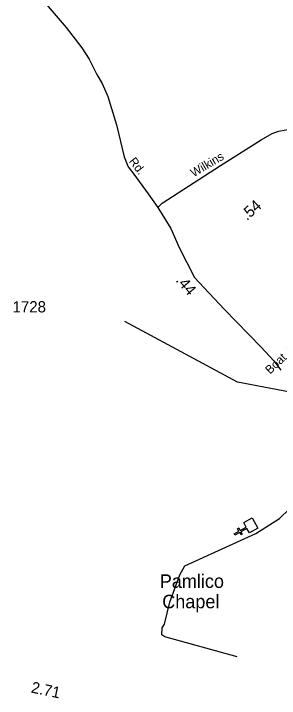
# Model space of a CAD drawing. Extents: x 2532689 to 2764727, y 536648 to 732970.
# Drawn here: x 2710463 to 2713417, y 608699 to 616304 of the extents above; entities that cross this region are included whole.
import ezdxf

# ---------------------------------------------------------------- set-up
doc = ezdxf.new("R2010")
doc.units = 0
for name, color, linetype in [('Exist Cultural Church CELL', 7, 'Continuous'), ('Exist Cultural Church Label', 7, 'Continuous'), ('Exist Hydrographic Creek Single Shore', 7, 'Continuous'), ('Exist Road Secondary Mileage Hundredths English Label', 7, 'Continuous'), ('Exist Road Secondary Type 51 Attributed', 7, 'Continuous'), ('Exist Road Secondary Type 51 Label', 7, 'Continuous'), ('Exist Road Secondary Type 51 Number Label', 7, 'Continuous')]:
    doc.layers.add(name, color=color, linetype=linetype)

msp = doc.modelspace()

# ---------------------------------------------------------------- linework, layer by layer
at = {"layer": 'Exist Cultural Church CELL'}
msp.add_lwpolyline([(2713084.1, 610536.6), (2713056.4, 610586.3), (2712989.8, 610549.3), (2713005.4, 610521.4), (2712991.4, 610513.6), (2712975.9, 610541.6), (2712923.3, 610512.4), (2712915.5, 610526.4), (2712968.1, 610555.6), (2712952.6, 610583.6), (2712966.5, 610591.3), (2712982.1, 610563.3), (2713048.6, 610600.3), (2713020.7, 610650.8), (2713113.8, 610702.4), (2713177.2, 610588.2)], close=True, dxfattribs=at)
at = {"layer": 'Exist Hydrographic Creek Single Shore'}
msp.add_lwpolyline([(2712949.8, 609160), (2712143.7, 609383.6), (2712109.7, 609405.2), (2712115.8, 609481), (2712139.8, 609524.6), (2712200.7, 609766.8), (2712309.8, 610070), (2712365.8, 610170.8), (2713156.7, 610531), (2713419.8, 610696), (2713639.8, 610911.8), (2713874.8, 611183.9), (2714339.8, 611613.2), (2714704.8, 612005.5), (2714776.8, 612156.1), (2714789.7, 612265.1), (2714785.8, 612465.2), (2714740.7, 612598), (2714653.8, 612712.7), (2714534.6, 612809.7), (2714473.7, 612932.1)], dxfattribs=at)
at = {"layer": 'Exist Road Secondary Type 51 Attributed'}
for points in [[(2710647.6, 616620.3), (2711046.6, 616151.9), (2711219.6, 615923.2), (2711303, 615796.9), (2711388.2, 615629.9), (2711445.7, 615528.2), (2711510.1, 615382.6), (2711608, 615069.1), (2711691.8, 614713.6), (2711736.9, 614602.6), (2711798.9, 614521.5), (2711957.5, 614303.6), (2712067.8, 614152.7)], [(2712067.8, 614152.7), (2712115.9, 614200), (2712763.3, 614615.9), (2713214.2, 614901.9), (2713337.6, 614971.3), (2713409.5, 614999.1), (2713493.6, 615013.9), (2713574.7, 615019.9), (2714244.9, 614975.9), (2714658.7, 614946.7)], [(2712067.8, 614152.7), (2712210.2, 613919), (2712304, 613707.7), (2712473.7, 613374.3), (2712804.7, 613021.5), (2713213.5, 612599.3), (2713357.5, 612446.9), (2713433.6, 612344.3)]]:
    msp.add_lwpolyline(points, dxfattribs=at)
at = {"layer": 'Exist Road Secondary Type 51 Number Label'}
msp.add_lwpolyline([(2714923, 611836), (2712952.6, 612210.8), (2711699.7, 612885.5)], dxfattribs=at)

# ---------------------------------------------------------------- texts
at = {"layer": 'Exist Cultural Church Label'}
for s, p in [('Pamlico', (2712087.9, 609925.6)), ('Chapel', (2712114.9, 609699.2))]:
    msp.add_text(s, height=150, dxfattribs=at).set_placement(p)
at = {"layer": 'Exist Road Secondary Mileage Hundredths English Label'}
for s, rotation, p in [('.54', 42.11079, (2713057, 613999.7)), ('.44', 310.27696, (2712258.3, 613339.5)), ('2.71', 348.15138, (2710649.7, 608764.5))]:
    msp.add_text(s, height=125, rotation=rotation, dxfattribs=at).set_placement(p)
at = {"layer": 'Exist Road Secondary Type 51 Label'}
for s, rotation, p in [('Wilkins', 30.79569, (2712465, 614486.1)), ('Rd.', 307.65432, (2711739.4, 614662.4)), ('Boat  Basin', 43.18319, (2713313.6, 612294))]:
    msp.add_text(s, height=95, rotation=rotation, dxfattribs=at).set_placement(p)
at = {"layer": 'Exist Road Secondary Type 51 Number Label'}
msp.add_text('1728', height=125, dxfattribs=at).set_placement((2710450.4, 612985.5))

doc.saveas('drawing.dxf')
